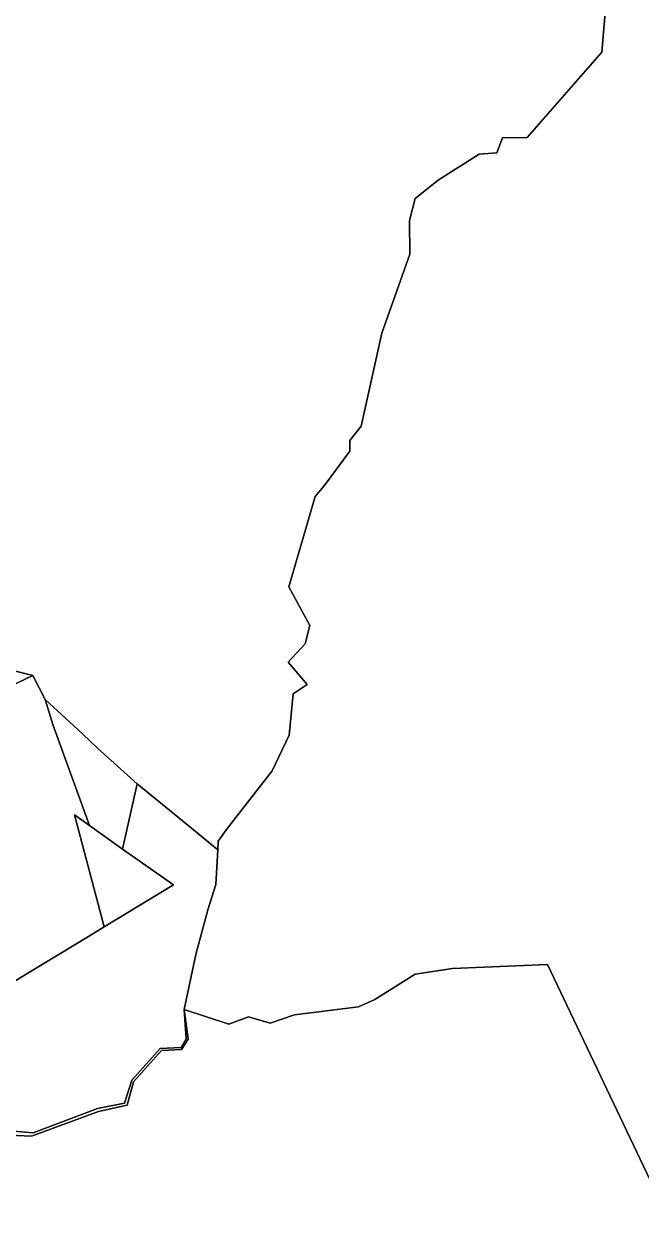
# Model space of a CAD drawing. Extents: x -477304 to -465429, y -1159113 to -1149210.
# Drawn here: x -470157 to -469527, y -1151906 to -1150679 of the extents above; entities that cross this region are included whole.
import ezdxf

# ---------------------------------------------------------------- set-up
doc = ezdxf.new("R2010")
doc.units = 0
doc.layers.add('PUPFL_s', color=7, linetype='Continuous')
doc.layers.add('voda_s', color=7, linetype='Continuous')

msp = doc.modelspace()

# ---------------------------------------------------------------- linework, layer by layer
at = {"layer": 'PUPFL_s'}
for points in [[(-469511.35, -1151873.13), (-469622.67, -1151639.56), (-469719.7, -1151643.47), (-469757.66, -1151649.37), (-469799.01, -1151675.18), (-469815.76, -1151682.6), (-469880.81, -1151690.67), (-469905.79, -1151699.23), (-469927.77, -1151692.7), (-469947.94, -1151700.46), (-469993.58, -1151685.42), (-469981.71, -1151629.35), (-469969.39, -1151583.68), (-469961.25, -1151557.72), (-469959.29, -1151522.29), (-469959.02, -1151513.61), (-469950.54, -1151501.54), (-469903.93, -1151441.65), (-469886.51, -1151405.35), (-469882.27, -1151363.27), (-469868.11, -1151353.66), (-469887.54, -1151330.66), (-469870.21, -1151311.99), (-469865.24, -1151293.45), (-469886.68, -1151253.79), (-469859.79, -1151161.78), (-469850.76, -1151150.89), (-469824.5, -1151115.38), (-469824.54, -1151104.6), (-469812.81, -1151089.85), (-469791.68, -1150994.91), (-469763.03, -1150914.42), (-469763.49, -1150879.87), (-469757.7, -1150857.5), (-469734.29, -1150838.88), (-469692.37, -1150812.25), (-469674.22, -1150810.84), (-469668.41, -1150795.67), (-469643.31, -1150795.25), (-469567.18, -1150707.94), (-469562.34, -1150651.26)], [(-469562.34, -1150651.26), (-469567.18, -1150707.94), (-469643.31, -1150795.25), (-469668.41, -1150795.67), (-469674.22, -1150810.84), (-469692.37, -1150812.25), (-469734.29, -1150838.88), (-469757.7, -1150857.5), (-469763.49, -1150879.87), (-469763.03, -1150914.42), (-469791.68, -1150994.91), (-469812.81, -1151089.85), (-469824.54, -1151104.6), (-469824.5, -1151115.38), (-469850.76, -1151150.89), (-469859.79, -1151161.78), (-469886.68, -1151253.79), (-469865.24, -1151293.45), (-469870.21, -1151311.99)], [(-469870.21, -1151311.99), (-469887.54, -1151330.66), (-469868.11, -1151353.66), (-469882.27, -1151363.27), (-469886.51, -1151405.35), (-469903.93, -1151441.65), (-469950.54, -1151501.54), (-469959.02, -1151513.61), (-469959.29, -1151522.29), (-469989.92, -1151497.27)], [(-469989.92, -1151497.27), (-470041.48, -1151455.14), (-470081.68, -1151418.86), (-470097.64, -1151403.73), (-470135.66, -1151368.82), (-470148.15, -1151344.32), (-470180.76, -1151336.24)], [(-470225.46, -1151692.07), (-470153.21, -1151648.26), (-470091.49, -1151610.84), (-470075.17, -1151600.94), (-470004.63, -1151558.18), (-470056.49, -1151521.53), (-470041.48, -1151455.14), (-469989.92, -1151497.27), (-469959.29, -1151522.29), (-469961.25, -1151557.72), (-469969.39, -1151583.68), (-469981.71, -1151629.35), (-469993.58, -1151685.42), (-469991.68, -1151715.37), (-469996.83, -1151724.05), (-470018.11, -1151725.13), (-470047.09, -1151757.52), (-470054.55, -1151780.97), (-470082.16, -1151786.58), (-470147.76, -1151811.37), (-470171.99, -1151809.39)], [(-470171.91, -1151813.75), (-470149.63, -1151814.8), (-470081.11, -1151789.62), (-470051.96, -1151782.94), (-470045.51, -1151759.28), (-470016.63, -1151727.33), (-469996.22, -1151726.14), (-469989.56, -1151715.66), (-469993.58, -1151685.42), (-469947.94, -1151700.46), (-469927.77, -1151692.7), (-469905.79, -1151699.23), (-469880.81, -1151690.67), (-469815.76, -1151682.6), (-469799.01, -1151675.18), (-469757.66, -1151649.37), (-469719.7, -1151643.47), (-469622.67, -1151639.56), (-469511.35, -1151873.13), (-469469.73, -1151944.6)]]:
    msp.add_lwpolyline(points, dxfattribs=at)
for points in [[(-470346.34, -1151315.55), (-470288.78, -1151319.08), (-470236.24, -1151323), (-470200.8, -1151331.6), (-470180.76, -1151336.24), (-470148.15, -1151344.32), (-470171.74, -1151355.7), (-470355.3, -1151453.4), (-470409.15, -1151569.16), (-470415.69, -1151541.71), (-470422.79, -1151505.3), (-470417.45, -1151468.61), (-470406.12, -1151408.86), (-470419.7, -1151314.97), (-470385.67, -1151314.59), (-470358.42, -1151314.47)], [(-470153.21, -1151648.26), (-470225.46, -1151692.07), (-470216.01, -1151664.31), (-470249.55, -1151634.67), (-470282.66, -1151608.15), (-470294.13, -1151602.6), (-470308.59, -1151602.12), (-470320.27, -1151612.92), (-470389.37, -1151634.71), (-470409.15, -1151569.16), (-470355.3, -1151453.4), (-470171.74, -1151355.7), (-470148.15, -1151344.32), (-470135.66, -1151368.82), (-470127.77, -1151394.54), (-470090.3, -1151497.49), (-470105.58, -1151486.63), (-470075.17, -1151600.94), (-470091.49, -1151610.84)], [(-470081.68, -1151418.86), (-470041.48, -1151455.14), (-470056.49, -1151521.53), (-470090.3, -1151497.49), (-470127.77, -1151394.54), (-470135.66, -1151368.82), (-470097.64, -1151403.73)], [(-470056.49, -1151521.53), (-470004.63, -1151558.18), (-470075.17, -1151600.94), (-470105.58, -1151486.63), (-470090.3, -1151497.49)]]:
    msp.add_lwpolyline(points, close=True, dxfattribs=at)
at = {"layer": 'voda_s'}
msp.add_lwpolyline([(-470171.99, -1151809.39), (-470147.76, -1151811.37), (-470082.16, -1151786.58), (-470054.55, -1151780.97), (-470047.09, -1151757.52), (-470018.11, -1151725.13), (-469996.83, -1151724.05), (-469991.68, -1151715.37), (-469993.58, -1151685.42), (-469989.56, -1151715.66), (-469996.22, -1151726.14), (-470016.63, -1151727.33), (-470045.51, -1151759.28), (-470051.96, -1151782.94), (-470081.11, -1151789.62), (-470149.63, -1151814.8), (-470171.91, -1151813.75)], dxfattribs=at)

doc.saveas('drawing.dxf')
